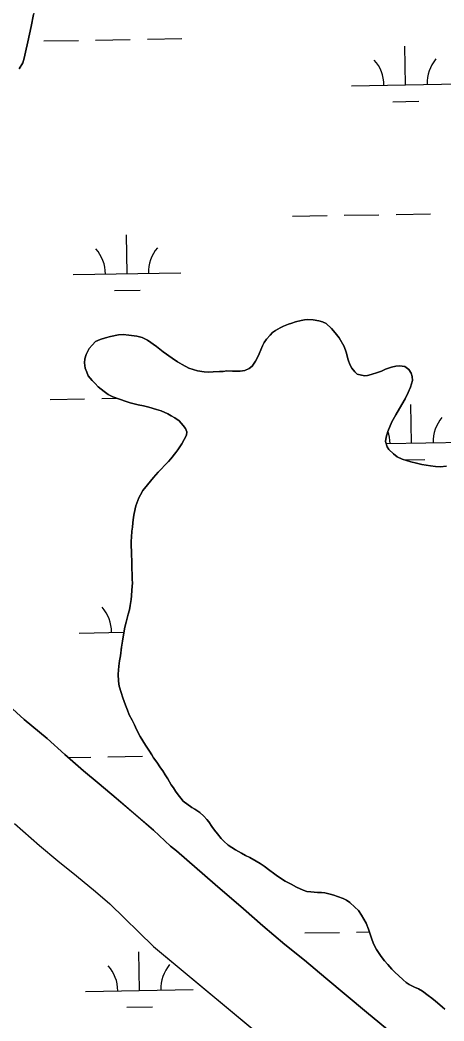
# Model space of a CAD drawing. Extents: x 3887375 to 3925618, y 296674 to 322633.
# Drawn here: x 3909864 to 3910258, y 303293 to 304222 of the extents above; entities that cross this region are included whole.
import ezdxf

# ---------------------------------------------------------------- set-up
doc = ezdxf.new("R2010")
doc.units = 0
doc.layers.add('V-TOPO-SHOR', color=7, linetype='Continuous')
doc.layers.add('V-WETL-SWMP', color=7, linetype='Continuous')

msp = doc.modelspace()

# ---------------------------------------------------------------- linework, layer by layer
at = {"layer": 'V-TOPO-SHOR'}
for points in [[(3909914.13, 304337.66), (3909911.51, 304327.52), (3909909.22, 304320.58), (3909906.06, 304313.28), (3909900.59, 304303.12), (3909896.71, 304296.35), (3909893.36, 304289.76), (3909889.67, 304280.15), (3909887.38, 304273.74), (3909883.87, 304263.95), (3909881.94, 304257.01), (3909880.73, 304250.25), (3909878.81, 304240.11), (3909877.78, 304233.53), (3909876.56, 304226.78), (3909874.47, 304215.75), (3909872.73, 304208.45), (3909871.33, 304201.52), (3909869.06, 304191.91), (3909867.84, 304186.4), (3909866.79, 304182.12), (3909863.26, 304176.42)], [(3909924.55, 303898.64), (3909923.82, 303903.61), (3909924.16, 303907.35), (3909925.39, 303911.26), (3909928.39, 303916.78), (3909931.04, 303919.82), (3909934.23, 303923.21), (3909938.48, 303925.18), (3909943.27, 303926.62), (3909948.07, 303928.06), (3909955.35, 303929.52), (3909959.97, 303929.71), (3909964.95, 303929.38), (3909972.59, 303928.34), (3909977.58, 303926.94), (3909982.56, 303924.65), (3909990.76, 303918.64), (3909997, 303913.69), (3910005.38, 303907.86), (3910010.2, 303904.51), (3910014.47, 303901.86), (3910020.88, 303898.69), (3910024.8, 303897.46), (3910028.89, 303896.23), (3910034.94, 303895.19), (3910039.03, 303895.03), (3910043.29, 303895.05), (3910049.16, 303895.43), (3910052.71, 303895.44), (3910056.08, 303896.17), (3910061.42, 303895.84), (3910065.15, 303895.85), (3910068.35, 303895.86), (3910072.79, 303896.59), (3910076.87, 303898.21), (3910079.53, 303900.53), (3910082.71, 303905.17), (3910084.82, 303909.09), (3910086.06, 303911.93), (3910089.22, 303919.41), (3910090.81, 303922.44), (3910092.93, 303925.47), (3910096.29, 303929.22), (3910098.59, 303931.71), (3910101.25, 303933.68), (3910105.68, 303936.19), (3910108.7, 303937.62), (3910113.31, 303939.42), (3910116.51, 303940.32), (3910119.88, 303941.58), (3910125.03, 303942.85), (3910128.05, 303943.39), (3910131.07, 303943.76), (3910136.22, 303943.43), (3910141.38, 303942.56), (3910144.76, 303941.51), (3910148.32, 303939.92), (3910153.32, 303935.32), (3910156.71, 303931.43), (3910160.46, 303926.64), (3910165.12, 303918.84), (3910166.74, 303913.52), (3910168.72, 303906.41), (3910170.17, 303902.16), (3910171.96, 303898.61), (3910174.82, 303895.07), (3910177.13, 303892.94), (3910183.72, 303891.55), (3910186.74, 303891.74), (3910190.11, 303892.64), (3910195.79, 303894.62), (3910199.7, 303895.88), (3910203.24, 303897.67), (3910208.92, 303899.48), (3910212.83, 303900.38), (3910216.38, 303900.75), (3910221.18, 303900.24), (3910224.93, 303897.23), (3910227.25, 303893.86), (3910228.15, 303890.85), (3910228.35, 303887.11), (3910226.59, 303880.89), (3910224.31, 303875.9), (3910221.66, 303870.2), (3910216.37, 303861.29), (3910212.84, 303855.24), (3910209.31, 303848.65), (3910205.44, 303839.74), (3910203.86, 303834.58), (3910203.34, 303830.49), (3910204.79, 303825.7), (3910206.4, 303823.04), (3910210.68, 303818.97), (3910214.25, 303816.32), (3910218.88, 303814.2), (3910226.71, 303811.75), (3910232.04, 303810.53), (3910237.2, 303809.3), (3910245.03, 303808.1), (3910249.65, 303807.4), (3910254.1, 303807.07)], [(3910015.64, 303496.81), (3910013.49, 303499.47), (3910010.81, 303502.66), (3910008.31, 303506.02), (3910006.52, 303509.04), (3910004.37, 303512.05), (3910002.76, 303514.71), (3910001.15, 303517.54), (3909998.83, 303521.09), (3909996.5, 303524.81), (3909994.35, 303527.83), (3909990.96, 303532.79), (3909988.1, 303536.86), (3909986.31, 303539.88), (3909984.16, 303543.07), (3909980.58, 303548.74), (3909978.08, 303552.64), (3909975.75, 303556.72), (3909972.17, 303563.28), (3909970.19, 303567.54), (3909968.04, 303571.79), (3909965.36, 303576.76), (3909963.92, 303581.2), (3909962.12, 303585.81), (3909959.43, 303592.73), (3909957.98, 303597.52), (3909956.18, 303603.56), (3909955.45, 303608.17), (3909955.07, 303614.75), (3909955.93, 303622.04), (3909956.44, 303626.84), (3909957.31, 303631.64), (3909958.16, 303639.65), (3909959.21, 303645.16), (3909960.42, 303652.99), (3909961.46, 303658.15), (3909962.69, 303662.95), (3909964.43, 303670.24), (3909965.66, 303674.34), (3909966.35, 303678.25), (3909967.4, 303683.76), (3909967.56, 303687.32), (3909967.89, 303692.47), (3909968.23, 303695.85), (3909968.4, 303699.23), (3909968.21, 303702.6), (3909968.19, 303708.12), (3909967.99, 303711.85), (3909967.8, 303715.76), (3909967.95, 303720.55), (3909967.58, 303724.82), (3909967.57, 303728.2), (3909967.37, 303733.88), (3909967.35, 303737.97), (3909967.51, 303741.88), (3909967.84, 303747.21), (3909968.36, 303751.13), (3909968.7, 303755.04), (3909969.39, 303760.37), (3909969.91, 303763.58), (3909971.48, 303770.87), (3909974.29, 303778.17), (3909975.88, 303781.2), (3909977.99, 303784.94), (3909982.41, 303790.29), (3909985.24, 303793.67), (3909988.07, 303797.06), (3909992.32, 303802.06), (3909995.33, 303805.27), (3909998.16, 303808.3), (3910001.87, 303812.05), (3910004, 303814.55), (3910008.59, 303820.43), (3910010.54, 303822.75), (3910014.42, 303828.46), (3910016.54, 303832.55), (3910018.66, 303836.47), (3910018.82, 303839.49), (3910017.56, 303842.51), (3910015.6, 303845.52), (3910011.67, 303849.59), (3910007.75, 303852.6), (3910004.36, 303854.36), (3910001.16, 303856.13), (3909995.1, 303858.95), (3909990.83, 303860.35), (3909983.71, 303862.45), (3909978.73, 303863.5), (3909973.75, 303864.54), (3909966.45, 303866.47), (3909961.83, 303867.87), (3909957.2, 303869.45), (3909950.26, 303872.09), (3909945.8, 303874.2), (3909942.06, 303876.85), (3909936.71, 303881.27), (3909933.85, 303884.28), (3909931, 303887.11), (3909927.43, 303891.54), (3909925.99, 303894.91), (3909924.55, 303898.64)], [(3910254.1, 303807.07), (3910259.96, 303807.8)], [(3909839.21, 303598.5), (3909867.93, 303572.5), (3909889.33, 303554.82), (3909905.56, 303539.96), (3909922.86, 303524.93), (3909937.48, 303512.9), (3909953.17, 303499.64), (3909971.72, 303483.91), (3909987.95, 303469.93), (3910003.83, 303455.07), (3910009.18, 303450.65), (3910045.2, 303419.53), (3910071.42, 303396.72), (3910089.61, 303380.98), (3910109.94, 303363.82), (3910128.13, 303349.15), (3910148.1, 303332.35), (3910185.55, 303301.06), (3910210.34, 303280.55)], [(3910057.4, 303455.93), (3910053.29, 303459.65), (3910050.79, 303462.12), (3910047.4, 303466.55), (3910044.72, 303469.92), (3910042.22, 303473.11), (3910039.35, 303477.54), (3910037.39, 303479.84), (3910034.71, 303482.85), (3910030.96, 303486.21), (3910026.33, 303489.21), (3910023.48, 303490.8), (3910015.64, 303496.81)], [(3909858.98, 303476), (3909882.17, 303455.49), (3909899.11, 303441.34), (3909916.58, 303427.38), (3909934.06, 303412.88), (3909947.44, 303401.38), (3909987.94, 303361.93), (3910103.49, 303265.92)], [(3910258.52, 303303.74), (3910256.2, 303305.69), (3910253.88, 303307.81), (3910249.78, 303311.17), (3910246.39, 303313.83), (3910243, 303316.48), (3910237.65, 303320.37), (3910234.09, 303322.48), (3910230.35, 303324.24), (3910225.18, 303326.71), (3910222.51, 303328.48), (3910219.66, 303330.78), (3910215.37, 303334.85), (3910212.16, 303337.68), (3910209.13, 303340.68), (3910205.38, 303345.29), (3910202.34, 303348.66), (3910199.3, 303352.73), (3910194.83, 303359.11), (3910192.32, 303364.25), (3910190.35, 303369.75), (3910187.47, 303378.1), (3910185.31, 303383.42), (3910181.02, 303390.86), (3910178.15, 303395.12), (3910174.94, 303398.48), (3910170.3, 303402.73), (3910167.27, 303404.85), (3910163.89, 303406.43), (3910158.73, 303408.37), (3910155.34, 303409.6), (3910151.96, 303410.47), (3910146.98, 303411.52), (3910143.96, 303412.04), (3910140.23, 303412.02), (3910134, 303412.71), (3910130.45, 303413.05), (3910127.06, 303414.28), (3910120.83, 303416.92), (3910115.84, 303419.74), (3910110.32, 303422.56), (3910103.19, 303427.15), (3910099.45, 303429.98), (3910095.88, 303432.45), (3910090.71, 303436.34), (3910086.97, 303438.81), (3910083.23, 303441.11), (3910077.35, 303444.46), (3910073.43, 303446.4), (3910069.69, 303448.52), (3910063.99, 303451.69), (3910060.78, 303453.63), (3910057.4, 303455.93)]]:
    msp.add_lwpolyline(points, dxfattribs=at)
at = {"layer": 'V-WETL-SWMP'}
for p, q in [((3909982.28, 304203.89), (3910014.27, 304204.44)), ((3909886.29, 304202.25), (3909918.29, 304202.8)), ((3909934.28, 304203.07), (3909966.28, 304203.62)), ((3910221.88, 304161.57), (3910221.26, 304197.56)), ((3910171.89, 304160.71), (3910271.87, 304162.43)), ((3910210.15, 304145.93), (3910234.14, 304146.35)), ((3910117.11, 304039.68), (3910149.11, 304040.23)), ((3910165.11, 304040.51), (3910197.1, 304041.06)), ((3910213.1, 304041.33), (3910245.1, 304041.88)), ((3909963.42, 303986.29), (3909962.8, 304022.29)), ((3909913.42, 303985.44), (3910013.41, 303987.15)), ((3909951.68, 303970.66), (3909975.68, 303971.07)), ((3909892, 303869.62), (3909923.99, 303870.17)), ((3909939.99, 303870.44), (3909953.95, 303870.68)), ((3910227.59, 303828.94), (3910226.97, 303864.94)), ((3910203.93, 303828.54), (3910277.58, 303829.8)), ((3910221.43, 303813.4), (3910239.85, 303813.72)), ((3909919.13, 303652.81), (3909960.53, 303653.52)), ((3909957.39, 303638.03), (3909957.99, 303638.04)), ((3909908.75, 303537.18), (3909929.7, 303537.54)), ((3909945.7, 303537.82), (3909977.7, 303538.37)), ((3909858.98, 303476), (3909882.17, 303455.49)), ((3909882.17, 303455.49), (3909899.11, 303441.34)), ((3909899.11, 303441.34), (3909916.58, 303427.38)), ((3909916.58, 303427.38), (3909934.06, 303412.88)), ((3909934.06, 303412.88), (3909947.44, 303401.38)), ((3909947.44, 303401.38), (3909987.94, 303361.93)), ((3910128.53, 303374.43), (3910160.53, 303374.98)), ((3910176.53, 303375.25), (3910188.38, 303375.46)), ((3909987.94, 303361.93), (3910103.49, 303265.92)), ((3909974.83, 303321.04), (3909974.22, 303357.04)), ((3909924.84, 303320.18), (3910024.83, 303321.9)), ((3909963.1, 303305.41), (3909987.1, 303305.82))]:
    msp.add_line(p, q, dxfattribs=at)
for points in [[(3909863.26, 304176.42), (3909866.79, 304182.12), (3909867.84, 304186.4), (3909869.06, 304191.91), (3909871.33, 304201.52), (3909872.73, 304208.45), (3909874.47, 304215.75), (3909876.56, 304226.78)], [(3910259.96, 303807.8), (3910254.1, 303807.07), (3910249.65, 303807.4), (3910245.03, 303808.09), (3910237.2, 303809.3), (3910232.04, 303810.53), (3910226.71, 303811.75), (3910218.88, 303814.21), (3910214.25, 303816.32), (3910210.68, 303818.97), (3910206.4, 303823.04), (3910204.79, 303825.7), (3910203.35, 303830.49), (3910203.86, 303834.58), (3910205.44, 303839.74), (3910209.31, 303848.65), (3910212.84, 303855.24), (3910216.37, 303861.29), (3910221.66, 303870.2), (3910224.31, 303875.9), (3910226.59, 303880.89), (3910228.35, 303887.11), (3910228.15, 303890.85), (3910227.25, 303893.86), (3910224.93, 303897.23), (3910221.18, 303900.24), (3910216.38, 303900.75), (3910212.83, 303900.38), (3910208.92, 303899.48), (3910203.24, 303897.67), (3910199.69, 303895.88), (3910195.79, 303894.62), (3910190.11, 303892.64), (3910186.74, 303891.74), (3910183.72, 303891.55), (3910177.13, 303892.94), (3910174.81, 303895.07), (3910171.96, 303898.61), (3910170.16, 303902.16), (3910168.72, 303906.42), (3910166.74, 303913.52), (3910165.12, 303918.84), (3910160.46, 303926.64), (3910156.71, 303931.43), (3910153.32, 303935.32), (3910148.32, 303939.92), (3910144.76, 303941.51), (3910141.38, 303942.56), (3910136.22, 303943.43), (3910131.07, 303943.76), (3910128.05, 303943.39), (3910125.03, 303942.85), (3910119.88, 303941.58), (3910116.51, 303940.32), (3910113.31, 303939.42), (3910108.7, 303937.62), (3910105.68, 303936.19), (3910101.25, 303933.68), (3910098.59, 303931.72), (3910096.29, 303929.22), (3910092.93, 303925.47), (3910090.81, 303922.44), (3910089.22, 303919.41), (3910086.06, 303911.93), (3910084.82, 303909.09), (3910082.71, 303905.17), (3910079.53, 303900.53), (3910076.87, 303898.21), (3910072.79, 303896.59), (3910068.35, 303895.86), (3910065.15, 303895.85), (3910061.42, 303895.84), (3910056.08, 303896.17), (3910052.71, 303895.44), (3910049.16, 303895.43), (3910043.29, 303895.05), (3910039.03, 303895.03), (3910034.94, 303895.19), (3910028.89, 303896.23), (3910024.8, 303897.46), (3910020.88, 303898.69), (3910014.47, 303901.86), (3910010.2, 303904.51), (3910005.38, 303907.86), (3909997, 303913.69), (3909990.76, 303918.65), (3909982.56, 303924.65), (3909977.58, 303926.94), (3909972.59, 303928.34), (3909964.95, 303929.38), (3909959.97, 303929.71), (3909955.35, 303929.52)], [(3909955.35, 303929.52), (3909948.07, 303928.06), (3909943.27, 303926.62), (3909938.48, 303925.18), (3909934.23, 303923.21), (3909931.04, 303919.82), (3909928.39, 303916.78), (3909925.39, 303911.26), (3909924.16, 303907.35), (3909923.82, 303903.61), (3909924.55, 303898.64), (3909925.99, 303894.91), (3909927.43, 303891.54)], [(3909927.43, 303891.54), (3909931, 303887.11), (3909933.85, 303884.28), (3909936.71, 303881.27), (3909942.06, 303876.85), (3909945.81, 303874.2), (3909950.26, 303872.09), (3909957.2, 303869.45), (3909961.83, 303867.87), (3909966.45, 303866.47), (3909973.75, 303864.54), (3909978.73, 303863.5), (3909983.71, 303862.45), (3909990.83, 303860.35), (3909995.1, 303858.95), (3910001.16, 303856.13), (3910004.36, 303854.36), (3910007.75, 303852.6), (3910011.67, 303849.59), (3910015.6, 303845.52), (3910017.56, 303842.51), (3910018.82, 303839.49), (3910018.66, 303836.47), (3910016.54, 303832.55), (3910014.42, 303828.46), (3910010.54, 303822.75), (3910008.59, 303820.43), (3910004, 303814.55), (3910001.87, 303812.05), (3909998.16, 303808.3), (3909995.33, 303805.27), (3909992.32, 303802.06), (3909988.07, 303797.06), (3909985.24, 303793.68), (3909982.41, 303790.29), (3909977.99, 303784.94), (3909975.88, 303781.2), (3909974.29, 303778.17), (3909971.48, 303770.87), (3909969.91, 303763.58), (3909969.39, 303760.37), (3909968.7, 303755.04), (3909968.36, 303751.13), (3909967.84, 303747.22), (3909967.51, 303741.88), (3909967.35, 303737.97), (3909967.37, 303733.88), (3909967.57, 303728.2), (3909967.58, 303724.82), (3909967.95, 303720.55), (3909967.8, 303715.76), (3909967.99, 303711.85), (3909968.18, 303708.11), (3909968.21, 303702.6), (3909968.4, 303699.23), (3909968.23, 303695.85), (3909967.89, 303692.47), (3909967.56, 303687.32), (3909967.4, 303683.76), (3909966.35, 303678.25), (3909965.66, 303674.34), (3909964.43, 303670.24), (3909962.69, 303662.95), (3909961.46, 303658.14), (3909960.42, 303652.98), (3909959.21, 303645.16), (3909958.16, 303639.65), (3909957.31, 303631.64), (3909956.44, 303626.84), (3909955.93, 303622.04), (3909955.07, 303614.75), (3909955.45, 303608.18), (3909956.18, 303603.56), (3909957.98, 303597.52), (3909959.43, 303592.73), (3909962.12, 303585.81), (3909963.92, 303581.2), (3909965.36, 303576.76), (3909968.04, 303571.79), (3909970.2, 303567.54), (3909972.17, 303563.28), (3909975.75, 303556.72), (3909978.08, 303552.64), (3909980.58, 303548.74), (3909984.16, 303543.07), (3909986.31, 303539.88), (3909988.1, 303536.86), (3909990.96, 303532.79), (3909994.35, 303527.83), (3909996.5, 303524.81), (3909998.83, 303521.09), (3910001.15, 303517.55), (3910002.76, 303514.71), (3910004.37, 303512.05), (3910006.52, 303509.04), (3910008.31, 303506.02), (3910010.81, 303502.66), (3910013.49, 303499.47), (3910015.64, 303496.81), (3910023.48, 303490.8), (3910026.33, 303489.21)], [(3910210.34, 303280.55), (3910185.55, 303301.06), (3910148.1, 303332.35), (3910128.13, 303349.15), (3910109.94, 303363.82), (3910089.61, 303380.98), (3910071.42, 303396.72), (3910045.2, 303419.53), (3910009.18, 303450.65), (3910003.83, 303455.07), (3909987.95, 303469.93), (3909971.72, 303483.9), (3909953.17, 303499.64), (3909937.48, 303512.9), (3909922.86, 303524.93), (3909905.56, 303539.96), (3909889.33, 303554.82), (3909867.93, 303572.5), (3909839.21, 303598.5)], [(3910026.33, 303489.21), (3910030.96, 303486.21), (3910034.71, 303482.85), (3910037.39, 303479.84), (3910039.35, 303477.54), (3910042.22, 303473.11), (3910044.72, 303469.92), (3910047.4, 303466.55), (3910050.79, 303462.12), (3910053.29, 303459.65), (3910057.4, 303455.93), (3910060.78, 303453.63), (3910063.99, 303451.69), (3910069.69, 303448.52), (3910073.43, 303446.4), (3910077.35, 303444.46), (3910083.23, 303441.11), (3910086.97, 303438.81), (3910090.71, 303436.34), (3910095.88, 303432.45), (3910099.45, 303429.98), (3910103.19, 303427.15), (3910110.32, 303422.56), (3910115.84, 303419.74), (3910120.83, 303416.92), (3910127.06, 303414.28), (3910130.45, 303413.05), (3910134, 303412.71), (3910140.23, 303412.02), (3910143.96, 303412.04), (3910146.98, 303411.52), (3910151.96, 303410.47), (3910155.34, 303409.6), (3910158.73, 303408.37), (3910163.89, 303406.43), (3910167.27, 303404.85), (3910170.3, 303402.73), (3910174.94, 303398.48), (3910178.15, 303395.12), (3910181.02, 303390.86), (3910185.31, 303383.42), (3910187.47, 303378.1), (3910190.35, 303369.75), (3910192.32, 303364.25), (3910194.83, 303359.11), (3910199.3, 303352.73), (3910202.34, 303348.65), (3910205.38, 303345.29), (3910209.13, 303340.68), (3910212.16, 303337.68), (3910215.37, 303334.85), (3910219.66, 303330.78), (3910222.51, 303328.48), (3910225.18, 303326.71), (3910230.35, 303324.24), (3910234.09, 303322.48), (3910237.65, 303320.36), (3910243, 303316.48), (3910246.39, 303313.83), (3910249.78, 303311.17), (3910253.88, 303307.81), (3910256.2, 303305.69), (3910258.52, 303303.74)]]:
    msp.add_lwpolyline(points, dxfattribs=at)
for centre, start, end in [((3910277.11, 304162.99), 140.21154, 181.75519), ((3910166.64, 304161.1), 0.21154, 41.7552), ((3909908.17, 303985.82), 0.21154, 41.7552), ((3910018.64, 303987.72), 140.21154, 181.75519), ((3910282.82, 303830.37), 140.21154, 181.75519), ((3910172.35, 303828.47), 0.21154, 19.32232), ((3909913.88, 303653.2), 0.21154, 41.7552), ((3909919.59, 303320.57), 0.21154, 41.7552), ((3910030.06, 303322.47), 140.21154, 181.75519)]:
    msp.add_arc(centre, 35.25, start, end, dxfattribs=at)

doc.saveas('drawing.dxf')
